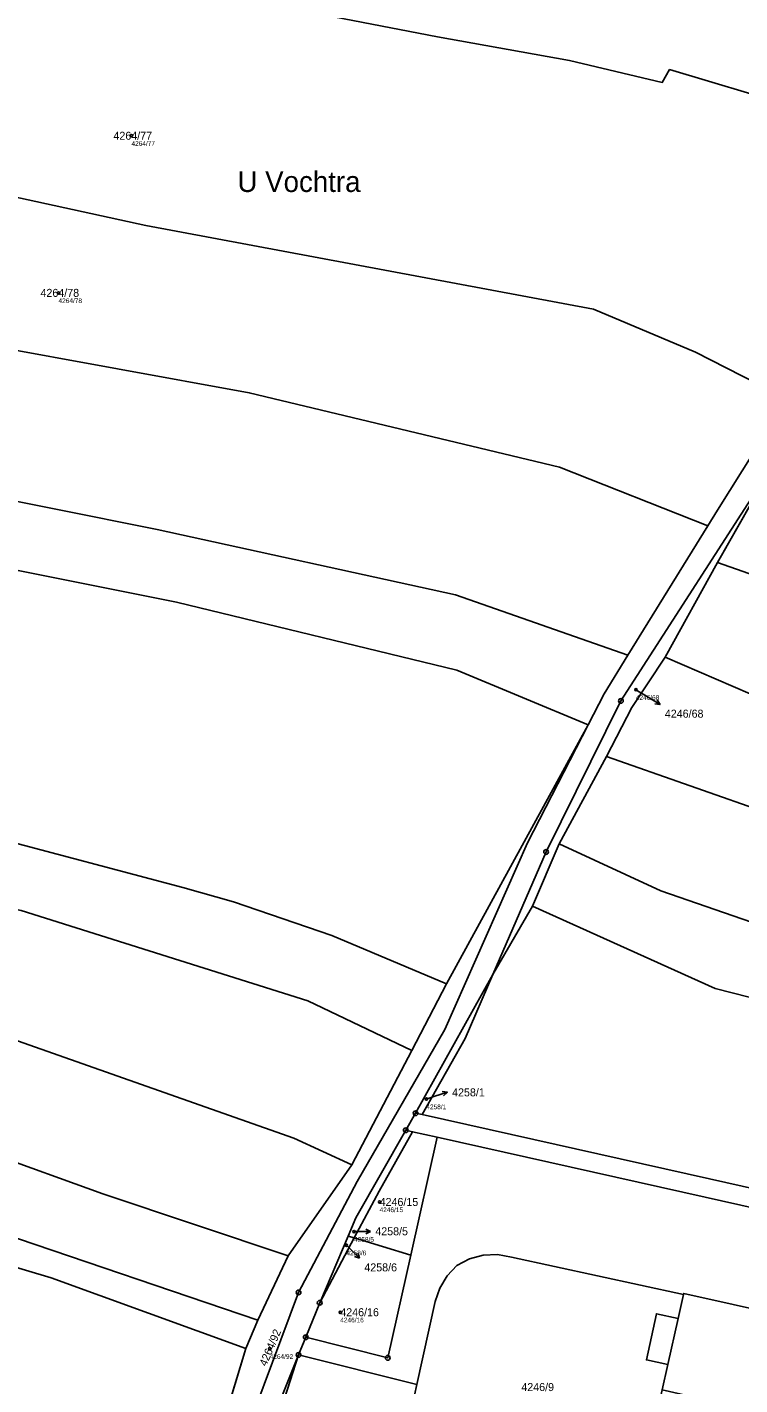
# Model space of a CAD drawing. Extents: x -739214 to -733252, y -1147612 to -1142842.
# Drawn here: x -737268 to -737116.4, y -1146937.3 to -1146648.8 of the extents above; entities that cross this region are included whole.
import ezdxf

# ---------------------------------------------------------------- set-up
doc = ezdxf.new("R2010")
doc.units = 0
for name, color, linetype in [('Definiční body', 7, 'Continuous'), ('Hranice parcel', 7, 'Continuous'), ('Parcelní čísla', 7, 'Continuous'), ('Polygon budovy', 7, 'Continuous'), ('Polygon parcely', 7, 'Continuous'), ('Pop  PČ popisy', 7, 'Continuous'), ('Vnitřní kresba', 7, 'Continuous'), ('Značky bodu BP', 7, 'Continuous')]:
    doc.layers.add(name, color=color, linetype=linetype)

msp = doc.modelspace()

# ---------------------------------------------------------------- linework, layer by layer
at = {"layer": 'Definiční body'}
for centre in [(-737245.77, -1146671.9), (-737261.28, -1146705.29), (-737138.54, -1146789.62), (-737183.08, -1146876.6), (-737193.02, -1146898.47), (-737198.44, -1146904.77), (-737200.08, -1146907.65), (-737201.38, -1146921.9), (-737216.39, -1146929.65)]:
    msp.add_circle(centre, 0.25, dxfattribs=at)
at = {"layer": 'Hranice parcel'}
for p, q in [((-737109.21, -1146741.54), (-737121.17, -1146762.56)), ((-737123.23, -1146754.76), (-737140.26, -1146782.31)), ((-737121.17, -1146762.56), (-737132.31, -1146782.71)), ((-737178.82, -1146852.11), (-737148.7, -1146797.08)), ((-737144.76, -1146803.83), (-737154.88, -1146822.35)), ((-737154.88, -1146822.35), (-737160.55, -1146835.58)), ((-737160.55, -1146835.58), (-737168.93, -1146850.14)), ((-737168.93, -1146850.14), (-737185.37, -1146879.6)), ((-737186.18, -1146866.25), (-737178.82, -1146852.11)), ((-737198.95, -1146890.58), (-737186.18, -1146866.25)), ((-737185.37, -1146879.6), (-737187.45, -1146883.23)), ((-737185.37, -1146879.6), (-737183.96, -1146879.91)), ((-737122.88, -1146893.57), (-737183.96, -1146879.91)), ((-737187.45, -1146883.23), (-737198.05, -1146901.81)), ((-737186.01, -1146883.55), (-737187.45, -1146883.23)), ((-737180.81, -1146884.71), (-737186.41, -1146909.76)), ((-737186.01, -1146883.55), (-737180.81, -1146884.71)), ((-737212.47, -1146909.92), (-737198.95, -1146890.58)), ((-737198.05, -1146901.81), (-737199.68, -1146905.71)), ((-737199.68, -1146905.71), (-737205.76, -1146919.89)), ((-737205.76, -1146919.89), (-737198.41, -1146906.1)), ((-737199.68, -1146905.71), (-737198.41, -1146906.1)), ((-737198.41, -1146906.1), (-737186.41, -1146909.76)), ((-737218.91, -1146923.57), (-737212.47, -1146909.92)), ((-737186.41, -1146909.76), (-737191.29, -1146931.59)), ((-737205.76, -1146919.89), (-737208.73, -1146927.22)), ((-737221.45, -1146929.63), (-737218.91, -1146923.57)), ((-737208.73, -1146927.22), (-737210.25, -1146930.96)), ((-737191.29, -1146931.59), (-737208.73, -1146927.22)), ((-737230.77, -1146960.32), (-737221.45, -1146929.63)), ((-737210.25, -1146930.96), (-737213.21, -1146940.2)), ((-737185.08, -1146937.28), (-737210.25, -1146930.96))]:
    msp.add_line(p, q, dxfattribs=at)
for points in [[(-737362.23, -1146602.45), (-737331.31, -1146614.51), (-737295.95, -1146625.64), (-737258.63, -1146635.81), (-737180.74, -1146650.85), (-737152.68, -1146655.89), (-737132.94, -1146660.58), (-737131.38, -1146657.84), (-737105.78, -1146665.46), (-737088.98, -1146671.72), (-737067.32, -1146683.11)], [(-737379.92, -1146651.91), (-737341.86, -1146666.94), (-737321.14, -1146672.8), (-737292.81, -1146680.03), (-737242.69, -1146690.95), (-737147.54, -1146708.74), (-737125.85, -1146717.92), (-737105.99, -1146728.03)], [(-737391.17, -1146682.22), (-737356.1, -1146695.65), (-737306.08, -1146710.31), (-737276.79, -1146716.36), (-737220.72, -1146726.52), (-737154.8, -1146742.31), (-737123.23, -1146754.76)], [(-737401.21, -1146714.38), (-737357.86, -1146727.85), (-737284.21, -1146746.8), (-737240.31, -1146755.6), (-737176.88, -1146769.47), (-737140.26, -1146782.31)], [(-737404.96, -1146728.64), (-737351, -1146746.44), (-737286.92, -1146760.9), (-737236.22, -1146771.03), (-737176.63, -1146785.49), (-737148.7, -1146797.08)], [(-737105.99, -1146728.03), (-737113.33, -1146738.92), (-737121.17, -1146751.43), (-737123.23, -1146754.76)], [(-737109.21, -1146741.54), (-737141.72, -1146792), (-737157.61, -1146824.1), (-737168.93, -1146850.14)], [(-737121.17, -1146762.56), (-737065.27, -1146782.23), (-737033.3, -1146792.23), (-736969.88, -1146808.89), (-736924.61, -1146817.77), (-736859.07, -1146828.33), (-736815.74, -1146834.43), (-736791.75, -1146839.63)], [(-737415.94, -1146784.8), (-737386.92, -1146792.81), (-737345.71, -1146805.31), (-737313.28, -1146813.32), (-737275.55, -1146820.86), (-737234.83, -1146831.67), (-737224.06, -1146834.66), (-737203.18, -1146841.83), (-737178.82, -1146852.11)], [(-737140.26, -1146782.31), (-737145.3, -1146790.46), (-737148.7, -1146797.08)], [(-737132.31, -1146782.71), (-737139.42, -1146793.38), (-737144.76, -1146803.83)], [(-737132.31, -1146782.71), (-737103.41, -1146795.16), (-737078.07, -1146803.61), (-737044.17, -1146813.14), (-736962.15, -1146832.71), (-736908.44, -1146842.71), (-736833.81, -1146852.94), (-736799.46, -1146862.36)], [(-737416.99, -1146796.02), (-737364.09, -1146812.2), (-737308.58, -1146828.16), (-737269.21, -1146836.55), (-737208.26, -1146855.7), (-737186.18, -1146866.25)], [(-737148.7, -1146797.08), (-737161.59, -1146822.13), (-737179.12, -1146861.85), (-737197.81, -1146894.14), (-737210.26, -1146917.69), (-737225.11, -1146957.36), (-737235.83, -1146991.82)], [(-737144.76, -1146803.83), (-737109.19, -1146816.28), (-737080.52, -1146825.39), (-737026.73, -1146839.84), (-736980.39, -1146850.9), (-736947.93, -1146857.35), (-736873.35, -1146869.34), (-736840.01, -1146876.67), (-736809.86, -1146886.21)], [(-737420.77, -1146819.17), (-737340.81, -1146843.79), (-737276.32, -1146862.05), (-737211.26, -1146884.91), (-737198.95, -1146890.58)], [(-737154.88, -1146822.35), (-737133.21, -1146832.35), (-737102.48, -1146843), (-737069.92, -1146852.01), (-736964.23, -1146875.54), (-736907.08, -1146886.52), (-736874.85, -1146892.52), (-736855.51, -1146896.74), (-736840.62, -1146901.08), (-736820.65, -1146908.08)], [(-737160.55, -1146835.58), (-737121.65, -1146853.14), (-737059.68, -1146868.91), (-737020.84, -1146877.67), (-736977.05, -1146886.56)], [(-737426.06, -1146841.07), (-737369.25, -1146858.53), (-737337.46, -1146868.35), (-737276.26, -1146887.98), (-737251.83, -1146896.77), (-737212.47, -1146909.92)], [(-737183.96, -1146879.91), (-737174.84, -1146863.75), (-737168.93, -1146850.14)], [(-737430.65, -1146855.06), (-737390.77, -1146870.65), (-737378.85, -1146874.56), (-737273.54, -1146905.05), (-737218.91, -1146923.57)], [(-737434.07, -1146863.33), (-737390.96, -1146877.88), (-737329.63, -1146894.66), (-737262.87, -1146914.59), (-737221.45, -1146929.63)], [(-737198.41, -1146906.1), (-737193.13, -1146896.18), (-737186.01, -1146883.55)], [(-737060.31, -1146911.67), (-737123.79, -1146897.47), (-737180.81, -1146884.71)], [(-736988.33, -1146923.68), (-737059.44, -1146907.77), (-737122.88, -1146893.57)], [(-737185.08, -1146937.28), (-737181.19, -1146919.63), (-737180.21, -1146916.78), (-737178.69, -1146914.18), (-737176.6, -1146911.97), (-737173.9, -1146910.58), (-737170.98, -1146909.77), (-737167.95, -1146909.66), (-737164.98, -1146910.18), (-737128.41, -1146918.1)], [(-737137.07, -1146957.02), (-737132.93, -1146938.41), (-737131.74, -1146933.04), (-737136.3, -1146932.04), (-737134.16, -1146922.22), (-737129.56, -1146923.25), (-737128.41, -1146918.1)], [(-737128.41, -1146918.1), (-737128.37, -1146917.89), (-737064.79, -1146932.08)], [(-737210.25, -1146930.96), (-737213.84, -1146939.83), (-737220.71, -1146956.78), (-737222.57, -1146965.22)], [(-737160.39, -1146952.76), (-737188.82, -1146946.41), (-737187.27, -1146945.41), (-737186.58, -1146944.09), (-737185.08, -1146937.28)]]:
    msp.add_lwpolyline(points, dxfattribs=at)
at = {"layer": 'Polygon budovy'}
msp.add_lwpolyline([(-737064.79, -1146932.08), (-737128.37, -1146917.89), (-737128.41, -1146918.1), (-737129.56, -1146923.25), (-737131.74, -1146933.04), (-737132.93, -1146938.41), (-737124.87, -1146940.21), (-737128.97, -1146958.84), (-737128.19, -1146959.02), (-737128.38, -1146959.89), (-737121.7, -1146961.38), (-737121.52, -1146960.52), (-737120.47, -1146960.74), (-737120.65, -1146961.63), (-737113.79, -1146963.17)], dxfattribs=at)
at = {"layer": 'Polygon parcely'}
for points in [[(-737046.67, -1146595.19), (-737153.34, -1146561.58), (-737163.1, -1146588.06), (-737165.04, -1146594.51), (-737190.72, -1146593.09), (-737216.04, -1146591.27), (-737239.29, -1146582.48), (-737285.4, -1146568.6), (-737315.49, -1146557.66), (-737342.81, -1146548.08), (-737343.81, -1146550.87), (-737362.23, -1146602.45), (-737331.31, -1146614.51), (-737295.95, -1146625.64), (-737258.63, -1146635.81), (-737180.74, -1146650.85), (-737152.68, -1146655.89), (-737132.94, -1146660.58), (-737131.38, -1146657.84), (-737105.78, -1146665.46)], [(-737113.33, -1146738.92), (-737121.17, -1146751.43), (-737123.23, -1146754.76), (-737140.26, -1146782.31), (-737145.3, -1146790.46), (-737148.7, -1146797.08), (-737161.59, -1146822.13), (-737179.12, -1146861.85), (-737197.81, -1146894.14), (-737210.26, -1146917.69), (-737225.11, -1146957.36)], [(-737213.84, -1146939.83), (-737210.25, -1146930.96), (-737208.73, -1146927.22), (-737205.76, -1146919.89), (-737199.68, -1146905.71), (-737198.05, -1146901.81), (-737187.45, -1146883.23), (-737185.37, -1146879.6), (-737168.93, -1146850.14), (-737157.61, -1146824.1), (-737141.72, -1146792), (-737109.21, -1146741.54)], [(-737060.31, -1146911.67), (-737123.79, -1146897.47), (-737180.81, -1146884.71), (-737186.41, -1146909.76), (-737191.29, -1146931.59), (-737208.73, -1146927.22), (-737210.25, -1146930.96), (-737185.08, -1146937.28), (-737181.19, -1146919.63), (-737180.21, -1146916.78), (-737178.69, -1146914.18), (-737176.6, -1146911.97), (-737173.9, -1146910.58), (-737170.98, -1146909.77), (-737167.95, -1146909.66), (-737164.98, -1146910.18), (-737128.41, -1146918.1), (-737128.37, -1146917.89), (-737064.79, -1146932.08)], [(-737064.79, -1146932.08), (-737128.37, -1146917.89), (-737128.41, -1146918.1), (-737129.56, -1146923.25), (-737134.16, -1146922.22), (-737136.3, -1146932.04), (-737131.74, -1146933.04), (-737132.93, -1146938.41), (-737137.07, -1146957.02), (-737136.01, -1146957.25), (-737136.27, -1146958.42), (-737129.52, -1146959.94), (-737129.25, -1146958.78), (-737128.97, -1146958.84), (-737128.19, -1146959.02), (-737128.38, -1146959.89), (-737121.7, -1146961.38), (-737121.52, -1146960.52), (-737120.47, -1146960.74), (-737120.65, -1146961.63), (-737113.79, -1146963.17)], [(-737186.58, -1146944.09), (-737185.08, -1146937.28), (-737210.25, -1146930.96), (-737213.21, -1146940.2)]]:
    msp.add_lwpolyline(points, dxfattribs=at)
for points in [[(-737292.81, -1146680.03), (-737242.69, -1146690.95), (-737147.54, -1146708.74), (-737125.85, -1146717.92), (-737105.99, -1146728.03), (-737097.8, -1146715.9), (-737082.07, -1146697.03), (-737067.32, -1146683.11), (-737088.98, -1146671.72), (-737105.78, -1146665.46), (-737131.38, -1146657.84), (-737132.94, -1146660.58), (-737152.68, -1146655.89), (-737180.74, -1146650.85), (-737258.63, -1146635.81), (-737295.95, -1146625.64), (-737331.31, -1146614.51), (-737362.23, -1146602.45), (-737379.4, -1146650.51), (-737379.92, -1146651.91), (-737341.86, -1146666.94), (-737321.14, -1146672.8)], [(-737123.23, -1146754.76), (-737121.17, -1146751.43), (-737113.33, -1146738.92), (-737105.99, -1146728.03), (-737125.85, -1146717.92), (-737147.54, -1146708.74), (-737242.69, -1146690.95), (-737292.81, -1146680.03), (-737321.14, -1146672.8), (-737341.86, -1146666.94), (-737379.92, -1146651.91), (-737391.17, -1146682.22), (-737356.1, -1146695.65), (-737306.08, -1146710.31), (-737276.79, -1146716.36), (-737220.72, -1146726.52), (-737154.8, -1146742.31)], [(-737284.21, -1146746.8), (-737240.31, -1146755.6), (-737176.88, -1146769.47), (-737140.26, -1146782.31), (-737123.23, -1146754.76), (-737154.8, -1146742.31), (-737220.72, -1146726.52), (-737276.79, -1146716.36), (-737306.08, -1146710.31), (-737356.1, -1146695.65), (-737391.17, -1146682.22), (-737394.31, -1146690.68), (-737401.21, -1146714.38), (-737357.86, -1146727.85)], [(-737236.22, -1146771.03), (-737176.63, -1146785.49), (-737148.7, -1146797.08), (-737145.3, -1146790.46), (-737140.26, -1146782.31), (-737176.88, -1146769.47), (-737240.31, -1146755.6), (-737284.21, -1146746.8), (-737357.86, -1146727.85), (-737401.21, -1146714.38), (-737402.16, -1146717.64), (-737404.6, -1146727.16), (-737404.96, -1146728.64), (-737351, -1146746.44), (-737286.92, -1146760.9)], [(-737386.92, -1146792.81), (-737345.71, -1146805.31), (-737313.28, -1146813.32), (-737275.55, -1146820.86), (-737234.83, -1146831.67), (-737224.06, -1146834.66), (-737203.18, -1146841.83), (-737178.82, -1146852.11), (-737148.7, -1146797.08), (-737176.63, -1146785.49), (-737236.22, -1146771.03), (-737286.92, -1146760.9), (-737351, -1146746.44), (-737404.96, -1146728.64), (-737408.83, -1146744.39), (-737414.51, -1146769.55), (-737415.94, -1146784.8)], [(-737141.72, -1146792), (-737157.61, -1146824.1), (-737168.93, -1146850.14), (-737160.55, -1146835.58), (-737154.88, -1146822.35), (-737144.76, -1146803.83), (-737139.42, -1146793.38), (-737132.31, -1146782.71), (-737121.17, -1146762.56), (-737109.21, -1146741.54)], [(-736969.88, -1146808.89), (-736924.61, -1146817.77), (-736859.07, -1146828.33), (-736815.74, -1146834.43), (-736791.75, -1146839.63), (-736788.47, -1146827.14), (-736785.96, -1146818.3), (-736813.67, -1146811.18), (-736862.24, -1146804.52), (-736924.76, -1146795.3), (-736952.6, -1146790.76), (-736989.01, -1146781.77), (-737024.41, -1146770.78), (-737074.09, -1146756.33), (-737108.87, -1146741.08), (-737109.21, -1146741.54), (-737121.17, -1146762.56), (-737065.27, -1146782.23), (-737033.3, -1146792.23)], [(-737132.31, -1146782.71), (-737103.41, -1146795.16), (-737078.07, -1146803.61), (-737044.17, -1146813.14), (-736962.15, -1146832.71), (-736908.44, -1146842.71), (-736833.81, -1146852.94), (-736799.46, -1146862.36), (-736793.99, -1146848.17), (-736791.75, -1146839.63), (-736815.74, -1146834.43), (-736859.07, -1146828.33), (-736924.61, -1146817.77), (-736969.88, -1146808.89), (-737033.3, -1146792.23), (-737065.27, -1146782.23), (-737121.17, -1146762.56)], [(-737208.26, -1146855.7), (-737186.18, -1146866.25), (-737178.82, -1146852.11), (-737203.18, -1146841.83), (-737224.06, -1146834.66), (-737234.83, -1146831.67), (-737275.55, -1146820.86), (-737313.28, -1146813.32), (-737345.71, -1146805.31), (-737386.92, -1146792.81), (-737415.94, -1146784.8), (-737416.99, -1146796.02), (-737364.09, -1146812.2), (-737308.58, -1146828.16), (-737269.21, -1146836.55)], [(-736980.39, -1146850.9), (-736947.93, -1146857.35), (-736873.35, -1146869.34), (-736840.01, -1146876.67), (-736809.86, -1146886.21), (-736802.78, -1146870.97), (-736799.46, -1146862.36), (-736833.81, -1146852.94), (-736908.44, -1146842.71), (-736962.15, -1146832.71), (-737044.17, -1146813.14), (-737078.07, -1146803.61), (-737103.41, -1146795.16), (-737132.31, -1146782.71), (-737139.42, -1146793.38), (-737144.76, -1146803.83), (-737109.19, -1146816.28), (-737080.52, -1146825.39), (-737026.73, -1146839.84)], [(-737198.95, -1146890.58), (-737186.18, -1146866.25), (-737208.26, -1146855.7), (-737269.21, -1146836.55), (-737308.58, -1146828.16), (-737364.09, -1146812.2), (-737416.99, -1146796.02), (-737417.1, -1146797.15), (-737417.94, -1146805.62), (-737420.77, -1146819.17), (-737340.81, -1146843.79), (-737276.32, -1146862.05), (-737211.26, -1146884.91)], [(-737235.83, -1146991.82), (-737225.11, -1146957.36), (-737210.26, -1146917.69), (-737197.81, -1146894.14), (-737179.12, -1146861.85), (-737161.59, -1146822.13), (-737148.7, -1146797.08), (-737178.82, -1146852.11), (-737186.18, -1146866.25), (-737198.95, -1146890.58), (-737212.47, -1146909.92), (-737218.91, -1146923.57), (-737221.45, -1146929.63), (-737230.77, -1146960.32)], [(-737154.88, -1146822.35), (-737133.21, -1146832.35), (-737102.48, -1146843), (-737069.92, -1146852.01), (-736964.23, -1146875.54), (-736907.08, -1146886.52), (-736874.85, -1146892.52), (-736855.51, -1146896.74), (-736840.62, -1146901.08), (-736820.65, -1146908.08), (-736819.47, -1146906.86), (-736809.86, -1146886.21), (-736840.01, -1146876.67), (-736873.35, -1146869.34), (-736947.93, -1146857.35), (-736980.39, -1146850.9), (-737026.73, -1146839.84), (-737080.52, -1146825.39), (-737109.19, -1146816.28), (-737144.76, -1146803.83)], [(-737369.25, -1146858.53), (-737337.46, -1146868.35), (-737276.26, -1146887.98), (-737251.83, -1146896.77), (-737212.47, -1146909.92), (-737198.95, -1146890.58), (-737211.26, -1146884.91), (-737276.32, -1146862.05), (-737340.81, -1146843.79), (-737420.77, -1146819.17), (-737423.15, -1146830.56), (-737426.06, -1146841.07)], [(-736910.45, -1146899.54), (-736867.7, -1146906.98), (-736841.59, -1146914.54), (-736831.65, -1146919.51), (-736820.65, -1146908.08), (-736840.62, -1146901.08), (-736855.51, -1146896.74), (-736874.85, -1146892.52), (-736907.08, -1146886.52), (-736964.23, -1146875.54), (-737069.92, -1146852.01), (-737102.48, -1146843), (-737133.21, -1146832.35), (-737154.88, -1146822.35), (-737160.55, -1146835.58), (-737121.65, -1146853.14), (-737059.68, -1146868.91), (-737020.84, -1146877.67), (-736977.05, -1146886.56), (-736962.71, -1146886.23), (-736927.45, -1146896.43)], [(-737168.93, -1146850.14), (-737174.84, -1146863.75), (-737183.96, -1146879.91), (-737122.88, -1146893.57), (-737059.44, -1146907.77), (-736988.33, -1146923.68), (-736980.1, -1146910.87), (-736977.05, -1146886.56), (-737020.84, -1146877.67), (-737059.68, -1146868.91), (-737121.65, -1146853.14), (-737160.55, -1146835.58)], [(-737430.65, -1146855.06), (-737390.77, -1146870.65), (-737378.85, -1146874.56), (-737273.54, -1146905.05), (-737218.91, -1146923.57), (-737212.47, -1146909.92), (-737251.83, -1146896.77), (-737276.26, -1146887.98), (-737337.46, -1146868.35), (-737369.25, -1146858.53), (-737426.06, -1146841.07), (-737428.49, -1146849.82)], [(-737183.96, -1146879.91), (-737174.84, -1146863.75), (-737168.93, -1146850.14), (-737185.37, -1146879.6)], [(-737221.45, -1146929.63), (-737218.91, -1146923.57), (-737273.54, -1146905.05), (-737378.85, -1146874.56), (-737390.77, -1146870.65), (-737430.65, -1146855.06), (-737434.07, -1146863.33), (-737390.96, -1146877.88), (-737329.63, -1146894.66), (-737262.87, -1146914.59)], [(-737379.85, -1146920.65), (-737302.28, -1146939.6), (-737230.77, -1146960.32), (-737221.45, -1146929.63), (-737262.87, -1146914.59), (-737329.63, -1146894.66), (-737390.96, -1146877.88), (-737434.07, -1146863.33), (-737439.58, -1146876.69), (-737449.38, -1146900.7), (-737424.14, -1146908.74)], [(-737183.96, -1146879.91), (-737185.37, -1146879.6), (-737187.45, -1146883.23), (-737186.01, -1146883.55), (-737180.81, -1146884.71), (-737123.79, -1146897.47), (-737060.31, -1146911.67), (-736990.2, -1146927.36), (-736989.35, -1146926.37), (-736988.33, -1146923.68), (-737059.44, -1146907.77), (-737122.88, -1146893.57)], [(-737193.13, -1146896.18), (-737186.01, -1146883.55), (-737187.45, -1146883.23), (-737198.05, -1146901.81), (-737199.68, -1146905.71), (-737198.41, -1146906.1)], [(-737186.41, -1146909.76), (-737180.81, -1146884.71), (-737186.01, -1146883.55), (-737193.13, -1146896.18), (-737198.41, -1146906.1)], [(-737205.76, -1146919.89), (-737208.73, -1146927.22), (-737191.29, -1146931.59), (-737186.41, -1146909.76), (-737198.41, -1146906.1)], [(-737198.41, -1146906.1), (-737199.68, -1146905.71), (-737205.76, -1146919.89)], [(-737131.74, -1146933.04), (-737136.3, -1146932.04), (-737134.16, -1146922.22), (-737129.56, -1146923.25), (-737128.41, -1146918.1), (-737164.98, -1146910.18), (-737167.95, -1146909.66), (-737170.98, -1146909.77), (-737173.9, -1146910.58), (-737176.6, -1146911.97), (-737178.69, -1146914.18), (-737180.21, -1146916.78), (-737181.19, -1146919.63), (-737185.08, -1146937.28), (-737186.58, -1146944.09), (-737187.27, -1146945.41), (-737188.82, -1146946.41), (-737160.39, -1146952.76), (-737160.14, -1146952.66), (-737137.23, -1146957.79), (-737137.07, -1146957.02), (-737132.93, -1146938.41)], [(-737220.71, -1146956.78), (-737222.57, -1146965.22), (-737221.44, -1146965.65), (-737219.08, -1146958.51), (-737213.21, -1146940.2), (-737210.25, -1146930.96), (-737213.84, -1146939.83)]]:
    msp.add_lwpolyline(points, close=True, dxfattribs=at)
at = {"layer": 'Pop  PČ popisy'}
for p, q in [((-737138.54, -1146789.62), (-737135.95, -1146791.18)), ((-737135.95, -1146791.18), (-737133.38, -1146792.73)), ((-737133.38, -1146792.73), (-737134.49, -1146792.64)), ((-737133.38, -1146792.73), (-737133.98, -1146791.78)), ((-737183.08, -1146876.6), (-737181.47, -1146876.09)), ((-737181.47, -1146876.09), (-737178.62, -1146875.16)), ((-737178.62, -1146875.16), (-737179.72, -1146875)), ((-737178.62, -1146875.16), (-737179.41, -1146875.95)), ((-737198.44, -1146904.77), (-737197.94, -1146904.76)), ((-737197.94, -1146904.76), (-737194.94, -1146904.71)), ((-737194.94, -1146904.71), (-737195.95, -1146904.22)), ((-737194.94, -1146904.71), (-737195.93, -1146905.23)), ((-737200.08, -1146907.65), (-737199.42, -1146908.3)), ((-737199.42, -1146908.3), (-737197.26, -1146910.39)), ((-737197.26, -1146910.39), (-737198.33, -1146910.05)), ((-737197.26, -1146910.39), (-737197.63, -1146909.33))]:
    msp.add_line(p, q, dxfattribs=at)
at = {"layer": 'Vnitřní kresba'}
msp.add_line((-737129.56, -1146923.25), (-737131.74, -1146933.04), dxfattribs=at)
at = {"layer": 'Značky bodu BP'}
for centre, radius in [((-737141.72, -1146792), 0.5), ((-737141.72, -1146792), 0.0303), ((-737157.61, -1146824.1), 0.5), ((-737157.61, -1146824.1), 0.0303), ((-737185.37, -1146879.6), 0.5), ((-737185.37, -1146879.6), 0.0303), ((-737187.45, -1146883.23), 0.5), ((-737187.45, -1146883.23), 0.0303), ((-737210.26, -1146917.69), 0.5), ((-737210.26, -1146917.69), 0.0303), ((-737205.76, -1146919.89), 0.5), ((-737205.76, -1146919.89), 0.0303), ((-737208.73, -1146927.22), 0.5), ((-737208.73, -1146927.22), 0.0303), ((-737210.25, -1146930.96), 0.5), ((-737210.25, -1146930.96), 0.0303), ((-737191.29, -1146931.59), 0.5), ((-737191.29, -1146931.59), 0.0303)]:
    msp.add_circle(centre, radius, dxfattribs=at)

# ---------------------------------------------------------------- texts
at = {"layer": 'Definiční body'}
for s, p in [('4264/77', (-737245.77, -1146674.06)), ('4264/78', (-737261.28, -1146707.45)), ('4246/68', (-737138.54, -1146791.78)), ('4258/1', (-737183.08, -1146878.76)), ('4246/15', (-737193.02, -1146900.63)), ('4258/5', (-737198.44, -1146906.93)), ('4258/6', (-737200.08, -1146909.81)), ('4246/16', (-737201.38, -1146924.06)), ('4264/92', (-737216.39, -1146931.81))]:
    msp.add_text(s, height=1, dxfattribs=at).set_placement(p)
at = {"layer": 'Parcelní čísla'}
for s, p in [('4264/77', (-737249.61, -1146672.75)), ('4264/78', (-737265.12, -1146706.14)), ('4246/68', (-737132.38, -1146795.56)), ('4258/1', (-737177.61, -1146876.03)), ('4246/15', (-737193.02, -1146899.32)), ('4258/5', (-737193.94, -1146905.55)), ('4258/6', (-737196.27, -1146913.22)), ('4246/16', (-737201.38, -1146922.75)), ('4246/9', (-737162.89, -1146938.65))]:
    msp.add_text(s, height=1.7, dxfattribs=at).set_placement(p)
msp.add_text('4264/92', height=1.7, rotation=67, dxfattribs=at).set_placement((-737217.11, -1146933.52))
at = {"layer": 'Pop  PČ popisy'}
msp.add_text('U Vochtra', height=4.4, dxfattribs=at).set_placement((-737223.24, -1146683.85))

doc.saveas('drawing.dxf')
